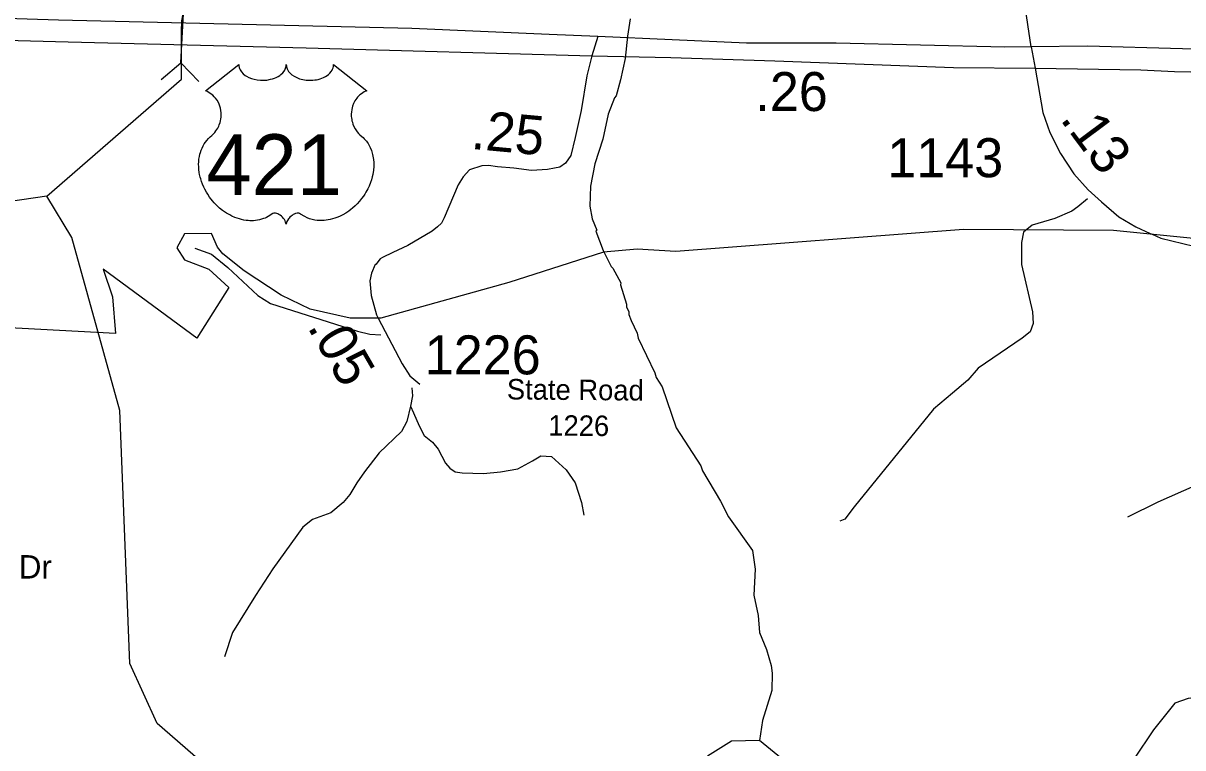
# Model space of a CAD drawing. Extents: x 1248089 to 1457196, y 820910 to 988753.
# Drawn here: x 1337934 to 1341654, y 878588 to 880912 of the extents above; entities that cross this region are included whole.
import ezdxf

# ---------------------------------------------------------------- set-up
doc = ezdxf.new("R2010")
doc.units = 0
for name, color, linetype in [('Exist Boundary Political City Limit New', 7, 'Continuous'), ('Exist Hydrographic Creek Single Shore', 7, 'Continuous'), ('Exist Hydrographic Misc Water Feature', 7, 'Continuous'), ('Exist Road Non-System Type 51', 7, 'Continuous'), ('Exist Road Primary NC Attributed', 7, 'Continuous'), ('Exist Road Primary US Divided Attributed', 7, 'Continuous'), ('Exist Road Primary US Mileage Hundredths English Label', 7, 'Continuous'), ('Exist Road Primary US Shield Number Label', 7, 'Continuous'), ('Exist Road Primary US Structure Culvert CELL', 7, 'Continuous'), ('Exist Road Secondary Type 51 Attributed', 7, 'Continuous'), ('Exist Road Secondary Type 51 Label', 7, 'Continuous'), ('Map Preparation Boundary City Limit Buffer Line', 7, 'Continuous'), ('Prop GRAU CAT1 Cell', 7, 'Continuous'), ('Prop Horizontal Alignment Direction Label', 7, 'Continuous'), ('Prop Lane Lines', 7, 'Continuous')]:
    doc.layers.add(name, color=color, linetype=linetype)

msp = doc.modelspace()

# ---------------------------------------------------------------- linework, layer by layer
at = {"layer": 'Exist Boundary Political City Limit New'}
for points in [[(1338761.3, 880039.4), (1338643.3, 880118.1), (1338574.5, 880172.3), (1338557.7, 880193.5), (1338538.1, 880237.8), (1338451.5, 880236.2), (1338427, 880192), (1338451.5, 880152.6), (1338530.2, 880123.1), (1338594.1, 880064), (1338490.9, 879901.6), (1338190.9, 880123.1), (1338220.4, 880034.5), (1338230.3, 879916.4), (1337810.5, 879939.8), (1337684.5, 879911.5), (1337630.4, 879773.7), (1337224.2, 879492.9), (1337147.5, 879694.3), (1337102.8, 879716.7), (1336965.5, 879975.6), (1337046.1, 880181.8)], [(1341943.7, 880196.2), (1341431.2, 880247.3), (1340950.1, 880249.8), (1340027.7, 880179.9), (1339903.7, 880187), (1339795.5, 880177.2), (1339492.2, 880080), (1339080.9, 879965.6), (1338982.6, 879965.6), (1338854.8, 879995.1), (1338761.3, 880039.4)]]:
    msp.add_lwpolyline(points, dxfattribs=at)
at = {"layer": 'Exist Hydrographic Creek Single Shore'}
for points in [[(1338442.5, 880883.9), (1338443.5, 880919.6), (1338513.8, 881296.3), (1338483.7, 881441.3), (1338378.7, 881617.4), (1338208.8, 881821.2), (1338097.7, 882082.7), (1337739.7, 882500.2), (1337683.7, 882609.7), (1337309.7, 883042.5), (1337143.9, 883382.4)], [(1338009.8, 880357.7), (1338442.3, 880732.6), (1338442.5, 880883.9)], [(1338502.8, 878545.4), (1338363.8, 878666.4), (1338276.8, 878858.7), (1338244.7, 879670.2), (1338089.7, 880224.7), (1338009.8, 880357.7)], [(1340436.8, 878496.7), (1340296.2, 878611.6), (1340205.9, 878609.7), (1340129.8, 878562.1)]]:
    msp.add_lwpolyline(points, dxfattribs=at)
at = {"layer": 'Exist Hydrographic Misc Water Feature'}
for points in [[(1338009.8, 880357.7), (1337716.7, 880314.3), (1337337.8, 880164.3), (1337170.8, 880144.7), (1336484.7, 880424.3), (1335950.7, 880779.8), (1335803.7, 880907.5)], [(1339881.7, 880926.1), (1339872.5, 880870.3), (1339864.9, 880798.4), (1339850.4, 880730), (1339836.2, 880679.1), (1339831.1, 880672.9), (1339810.9, 880619.7), (1339793.1, 880540.1), (1339767.4, 880460.7), (1339753.8, 880389), (1339752.3, 880325.1), (1339759.5, 880284.9), (1339774.7, 880248.6), (1339770.6, 880244.6), (1339794.4, 880183.4), (1339820.1, 880131.5), (1339825.3, 880126.7), (1339850.9, 880078.8), (1339850.4, 880072.8), (1339869.4, 880010.4), (1339869.2, 880002.4), (1339876.9, 879986.2), (1339876.7, 879978.2), (1339884.3, 879958), (1339903.3, 879917.6), (1339907, 879901.5), (1339960.5, 879790.3), (1339964.2, 879776.2), (1339983.5, 879745.8), (1340028.6, 879614.8), (1340108, 879493), (1340113.6, 879476.8), (1340171.4, 879379.5), (1340196.4, 879328.9), (1340274, 879221.2), (1340282.6, 879161), (1340277.5, 879078.3), (1340291.3, 879012.7), (1340296.1, 878958.6), (1340318.9, 878904.1), (1340333.7, 878851.8), (1340337.2, 878827.7), (1340336, 878771.7), (1340305.9, 878676.4), (1340296.2, 878611.6)]]:
    msp.add_lwpolyline(points, dxfattribs=at)
at = {"layer": 'Exist Road Non-System Type 51'}
for points in [[(1341347.8, 880348.7), (1341317.5, 880322.8), (1341297.8, 880309), (1341242.9, 880285.4), (1341170.2, 880263.8), (1341142.7, 880242.2), (1341136.8, 880208.8), (1341136.8, 880138.1), (1341172.2, 879986.7), (1341174.1, 879949.4), (1341164.3, 879921.9), (1341138.8, 879902.2), (1340997.4, 879806), (1340964, 879766.7), (1340914.9, 879725.4), (1340854, 879674.3), (1340599.3, 879361.1), (1340569.8, 879321.8), (1340553.7, 879315.6)], [(1338485.1, 880190.9), (1338537.8, 880171.3), (1338590.6, 880128.3), (1338686.4, 880038.3), (1338727.4, 880012.9), (1339006.9, 879924.8), (1339046, 879915.1), (1339081.2, 879913.1)], [(1339181, 879742.7), (1339182.6, 879717), (1339176.7, 879683.5), (1339164.9, 879634.4), (1339147.3, 879603), (1339076.6, 879534.2), (1339029.4, 879473.3), (1339003.9, 879437.9), (1338982.3, 879400.6), (1338960.7, 879375), (1338921.4, 879341.6), (1338862.5, 879320), (1338831.1, 879296.4), (1338734.9, 879162.8), (1338679.9, 879076.3), (1338605.3, 878958.4), (1338580.2, 878880.6)], [(1339176.7, 879683.5), (1339186.7, 879662.3), (1339204.3, 879621), (1339220.1, 879589.5), (1339247.5, 879567.9), (1339265.2, 879546.3), (1339288.8, 879501.1), (1339302.5, 879485.4), (1339320.2, 879473.6), (1339341.8, 879469.7), (1339410.5, 879467.7), (1339465.5, 879473.6), (1339520.5, 879483.4), (1339567.6, 879509), (1339595.1, 879524.7), (1339628.5, 879522.7), (1339675.6, 879479.5), (1339705.1, 879438.2), (1339724.7, 879375.4), (1339732.6, 879334.1)], [(1341477.2, 879329.4), (1341575.3, 879377.2), (1341693.5, 879430), (1341761.5, 879445.2), (1341912.4, 879472.8), (1342000.4, 879500.5), (1342121.1, 879548.3), (1342204.1, 879586.1), (1342259.5, 879603.7), (1342307.3, 879616.3), (1342322.3, 879636.4), (1342367.6, 879641.5), (1342415.4, 879644), (1342475.3, 879636.6)], [(1342475.3, 879636.6), (1342357.1, 879591.3), (1342316.9, 879561.1), (1342274.1, 879460.4), (1342223.8, 879364.8), (1342171, 879266.6), (1342153.4, 879203.7), (1342128.2, 879128.2), (1342103.1, 879075.3), (1342022.6, 878962.1), (1341964.7, 878894.1), (1341862, 878847), (1341839.4, 878826.9), (1341816.7, 878794.1), (1341774, 878774), (1341713.6, 878751.4), (1341670.9, 878746.3), (1341628.1, 878731.2), (1341560.2, 878645.6), (1341497.3, 878552.5), (1341487.3, 878489.6), (1341492.3, 878444.3), (1341514.9, 878411.6)]]:
    msp.add_lwpolyline(points, dxfattribs=at)
at = {"layer": 'Exist Road Primary NC Attributed'}
msp.add_line((1341168, 880836.1), (1341180, 880768.1), dxfattribs=at)
msp.add_lwpolyline([(1341168, 880836.1), (1341134.9, 881051.4)], dxfattribs=at)
at = {"layer": 'Exist Road Primary US Divided Attributed'}
for points in [[(1339777.1, 880869), (1339621.4, 880875.9), (1339181.1, 880894.7), (1338047.6, 880921.6), (1337207.9, 880948.6), (1336815.5, 880964.5)], [(1336801.2, 880888), (1336984.7, 880882.6), (1337243.8, 880876.3), (1337555, 880866.4), (1338078.5, 880852), (1338842.1, 880832.7), (1339757.9, 880807.6)], [(1341168, 880836.1), (1341082.9, 880834.9), (1340541.8, 880847.8), (1340254.9, 880847.8), (1339777.1, 880869)], [(1343152.7, 880768.4), (1343065.9, 880786.7), (1342970.6, 880789.2), (1342262.1, 880812.7), (1341348.7, 880838.4), (1341168, 880836.1)], [(1339757.9, 880807.6), (1340012, 880802.1), (1340344.9, 880791.2), (1340918.3, 880769.5), (1341180, 880768.1)], [(1341180, 880768.1), (1341518.8, 880762.7), (1341627.5, 880757.3), (1341891.1, 880751.8), (1342580, 880736.9), (1342733.6, 880735.5), (1342933.3, 880738.2), (1343024.9, 880743.3), (1343152.7, 880768.4)]]:
    msp.add_lwpolyline(points, dxfattribs=at)
at = {"layer": 'Exist Road Primary US Structure Culvert CELL'}
for p, q in [((1338439.9, 880784.8), (1338450.5, 880982.9)), ((1338376.5, 880730.8), (1338439.9, 880784.8)), ((1338497.3, 880724.4), (1338439.9, 880784.8))]:
    msp.add_line(p, q, dxfattribs=at)
at = {"layer": 'Exist Road Secondary Type 51 Attributed'}
for points in [[(1339777.1, 880869), (1339757.9, 880807.6)], [(1339757.9, 880807.6), (1339742.5, 880742.8), (1339723.8, 880631.9), (1339705.2, 880545.2), (1339690.8, 880487.5), (1339673.6, 880463.4), (1339655.7, 880450.3), (1339638.5, 880446.9), (1339615.8, 880442.8), (1339565, 880439.3), (1339507.9, 880446.9), (1339455.6, 880451.7), (1339426.7, 880455.1), (1339405.4, 880454.5), (1339366.3, 880441.6), (1339345.6, 880419.4), (1339329.9, 880393), (1339284.4, 880288), (1339275.5, 880270.2), (1339263.1, 880259.2), (1339246.6, 880244.7), (1339167.7, 880199.3), (1339120, 880176.7), (1339086.4, 880160.1), (1339079.5, 880156), (1339065.7, 880138.1), (1339063.3, 880138.6), (1339051.3, 880110.6), (1339046.4, 880085.2), (1339049.9, 880038.4), (1339067.1, 879976.5), (1339072.9, 879965.6)], [(1341180, 880768.1), (1341205, 880625), (1341227, 880561.7), (1341261.4, 880494.3), (1341304, 880428.3), (1341350.8, 880377.4), (1341393.4, 880338.9), (1341448.4, 880290.8), (1341503.4, 880259.2), (1341549.7, 880237.6), (1341555.5, 880234.9)], [(1341555.5, 880234.9), (1341583.2, 880222), (1341724.5, 880188.8), (1341957.1, 880140.3), (1342088, 880098.4), (1342193.5, 880051.3), (1342269.6, 880012.7)], [(1339072.9, 879965.6), (1339150.3, 879819.1), (1339174.4, 879781.3), (1339206.7, 879754.4)]]:
    msp.add_lwpolyline(points, dxfattribs=at)
at = {"layer": 'Map Preparation Boundary City Limit Buffer Line'}
for points in [[(1338761.3, 880039.4), (1338643.3, 880118.1), (1338574.5, 880172.3), (1338557.7, 880193.5), (1338538.1, 880237.8), (1338451.5, 880236.2), (1338427, 880192), (1338451.5, 880152.6), (1338530.2, 880123.1), (1338594.1, 880064), (1338490.9, 879901.6), (1338190.9, 880123.1), (1338220.4, 880034.5), (1338230.3, 879916.4), (1337810.5, 879939.8), (1337684.5, 879911.5), (1337630.4, 879773.7), (1337224.2, 879492.9), (1337147.5, 879694.3), (1337102.8, 879716.7), (1336965.5, 879975.6), (1337046.1, 880181.8)], [(1341943.7, 880196.2), (1341431.2, 880247.3), (1340950.1, 880249.8), (1340027.7, 880179.9), (1339903.7, 880187), (1339795.5, 880177.2), (1339492.2, 880080), (1339080.9, 879965.6), (1338982.6, 879965.6), (1338854.8, 879995.1), (1338761.3, 880039.4)]]:
    msp.add_lwpolyline(points, dxfattribs=at)
at = {"layer": 'Prop Horizontal Alignment Direction Label'}
msp.add_lwpolyline([(1338625.8, 880779.3), (1338626.1, 880774.9), (1338627.2, 880769.7), (1338628, 880767), (1338630.4, 880761.9), (1338634.4, 880755.8), (1338640.1, 880749.8), (1338646.4, 880744.6), (1338650.7, 880741.8), (1338657.9, 880737.9), (1338666.1, 880734.5), (1338675.3, 880731.8), (1338684.6, 880730), (1338694.9, 880728.8), (1338705, 880728.6), (1338715.9, 880729.5), (1338728, 880731.8), (1338733.5, 880733.2), (1338739.8, 880735.4), (1338745.5, 880737.8), (1338751.9, 880741.1), (1338757, 880744.4), (1338760.9, 880747.3), (1338766.6, 880752.7), (1338771.1, 880758.3), (1338773, 880761.4), (1338774.6, 880764.4), (1338776.8, 880770.8), (1338777.4, 880773.7), (1338777.9, 880779.6), (1338778.3, 880774.6), (1338778.8, 880771.5), (1338779.6, 880768.5), (1338780.8, 880765.3), (1338783.1, 880760.8), (1338785.6, 880757), (1338790.3, 880751.4), (1338793.3, 880748.7), (1338796, 880746.5), (1338803.2, 880741.5), (1338811.7, 880737.2), (1338815.8, 880735.4), (1338820.1, 880733.9), (1338825.5, 880732.3), (1338831, 880731), (1338836.6, 880730), (1338842.2, 880729.2), (1338848, 880728.8), (1338852.7, 880728.6), (1338858.5, 880728.7), (1338863.8, 880729), (1338869.3, 880729.7), (1338875.3, 880730.7), (1338880.1, 880731.7), (1338886.5, 880733.4), (1338892.3, 880735.5), (1338897.4, 880737.7), (1338904, 880741.1), (1338909.3, 880744.5), (1338913.2, 880747.6), (1338917.9, 880751.9), (1338922.3, 880757), (1338924.8, 880760.7), (1338926.6, 880764.5), (1338928.3, 880768.5), (1338929.4, 880772.8), (1338929.9, 880776.5), (1338930, 880779.7), (1339036.3, 880695), (1339033.8, 880694), (1339028, 880691.2), (1339023.4, 880688.5), (1339016.1, 880683.4), (1339012.9, 880680.5), (1339009.8, 880677.6), (1339006.9, 880674.4), (1339004.4, 880671.5), (1339001.3, 880667.2), (1338998.5, 880663), (1338995.8, 880658.2), (1338993.9, 880654.2), (1338990.6, 880645.6), (1338989, 880640.2), (1338988, 880635.6), (1338986.8, 880626.2), (1338986.5, 880621.6), (1338986.5, 880617.2), (1338986.7, 880612.5), (1338987.2, 880607.9), (1338988, 880603.2), (1338988.7, 880599.1), (1338990, 880594), (1338991.9, 880588.1), (1338994.2, 880582.4), (1338999.1, 880573.2), (1339005.4, 880563.7), (1339009.8, 880558.5), (1339014.2, 880553.9), (1339020.8, 880548.4), (1339024.3, 880545.3), (1339028.4, 880541.2), (1339035, 880533.5), (1339037.7, 880529.8), (1339040.5, 880525.7), (1339043, 880521.5), (1339045.5, 880517), (1339047.5, 880513.1), (1339051.2, 880503.9), (1339054, 880495.1), (1339055.2, 880490.4), (1339057.2, 880480), (1339058, 880474.9), (1339058.8, 880464.7), (1339058.8, 880452.4), (1339057.9, 880440.7), (1339055.7, 880427.1), (1339053.8, 880418.9), (1339051, 880409.4), (1339048.3, 880401.2), (1339043.5, 880389.1), (1339039.2, 880380.3), (1339033.6, 880370), (1339029.8, 880363.8), (1339025.3, 880357.1), (1339019.7, 880349.5), (1339013.2, 880341.3), (1339005.4, 880332.7), (1338999, 880326.4), (1338990.7, 880318.9), (1338985.7, 880314.8), (1338978.6, 880309.4), (1338968.8, 880302.9), (1338959.1, 880297.3), (1338950.9, 880293.1), (1338943.6, 880289.9), (1338934.2, 880286.4), (1338918.5, 880282), (1338912.8, 880280.8), (1338906, 880279.8), (1338899.7, 880279.2), (1338893.5, 880278.8), (1338885.2, 880278.8), (1338877, 880279.4), (1338869.2, 880280.6), (1338861.1, 880282.3), (1338852.6, 880284.8), (1338845, 880287.8), (1338837.2, 880291.6), (1338824, 880299.9), (1338820.2, 880301.9), (1338818.1, 880302.5), (1338813, 880302.7), (1338808.2, 880301.7), (1338803.3, 880299.8), (1338800.4, 880298.2), (1338796.5, 880295.6), (1338793.5, 880293.3), (1338789.8, 880289.8), (1338787.3, 880286.9), (1338785.4, 880284.7), (1338781.7, 880278.8), (1338780.4, 880276.1), (1338779, 880272.5), (1338777.8, 880267.2), (1338776.1, 880273.9), (1338774.2, 880278.2), (1338771.9, 880282), (1338769.5, 880285.3), (1338765.8, 880289.6), (1338762.5, 880292.8), (1338758.5, 880296.1), (1338754.2, 880298.7), (1338750.8, 880300.4), (1338747.7, 880301.6), (1338743.8, 880302.6), (1338740.7, 880302.8), (1338738.1, 880302.7), (1338734.6, 880301.9), (1338729.8, 880298.5), (1338725.2, 880295.3), (1338720.3, 880292.3), (1338714.4, 880289.1), (1338710, 880287.1), (1338704.9, 880285.1), (1338698.9, 880283.1), (1338692.3, 880281.4), (1338685.6, 880280.1), (1338679.7, 880279.1), (1338673.4, 880278.6), (1338667.7, 880278.4), (1338661.7, 880278.4), (1338656.1, 880278.9), (1338649.7, 880279.4), (1338641.6, 880280.6), (1338635, 880282.1), (1338627.9, 880284), (1338620.7, 880286.3), (1338613, 880289.2), (1338603.3, 880293.4), (1338596.6, 880296.9), (1338586, 880303), (1338573.6, 880311.6), (1338564.2, 880319.2), (1338557.3, 880325.4), (1338547.2, 880335.7), (1338541.3, 880342.4), (1338532, 880354.5), (1338526, 880363.2), (1338522.1, 880369.6), (1338516.5, 880379.9), (1338513.4, 880386.4), (1338509.4, 880395.8), (1338506.2, 880404.4), (1338503.6, 880412.6), (1338502.2, 880417.8), (1338500.1, 880426.9), (1338498.9, 880433.4), (1338497.7, 880442.2), (1338497.1, 880451.6), (1338496.9, 880460.2), (1338497.2, 880467.3), (1338498, 880475.7), (1338499.4, 880484.5), (1338501.1, 880492.1), (1338502.6, 880497.6), (1338504.9, 880504.3), (1338507.9, 880511.6), (1338511.4, 880518.6), (1338514.7, 880524.5), (1338518.9, 880530.8), (1338523.1, 880536.1), (1338528.5, 880542), (1338534.2, 880547.4), (1338539.4, 880551.6), (1338545.5, 880557.6), (1338548.7, 880561.3), (1338552.6, 880566.4), (1338555.6, 880571.1), (1338558.1, 880575.3), (1338561.3, 880581.5), (1338563.3, 880586.2), (1338565.7, 880593.3), (1338566.9, 880598.3), (1338568.2, 880604.8), (1338569, 880610.9), (1338569.3, 880618.5), (1338569.1, 880624.8), (1338568.3, 880632.1), (1338566.9, 880639.2), (1338565.3, 880645.3), (1338562.6, 880652.3), (1338560.2, 880657.5), (1338556.1, 880664.5), (1338551.6, 880670.9), (1338546.9, 880676.2), (1338542.2, 880680.9), (1338537.7, 880684.4), (1338533.4, 880687.5), (1338528, 880690.8), (1338522.8, 880693.4), (1338519.5, 880694.7)], close=True, dxfattribs=at)

# ---------------------------------------------------------------- texts
at = {"layer": 'Exist Road Primary US Mileage Hundredths English Label'}
msp.add_text('.26', height=125, dxfattribs=at).set_placement((1340282.8, 880630.1))
at = {"layer": 'Exist Road Primary US Shield Number Label'}
msp.add_text('421', height=195, dxfattribs=at).set_placement((1338521.9, 880360.6))
at = {"layer": 'Exist Road Secondary Type 51 Label'}
for s, height, rotation, p in [('State Road ', 65.617, 359.4976, (1339485.5, 879705.6)), ('1226', 65.62, 359.4976, (1339618.4, 879589.6)), ('Quail Hollow Dr', 75, 0.0691, (1337329.5, 879130.4))]:
    msp.add_text(s, height=height, rotation=rotation, dxfattribs=at).set_placement(p)
at = {"layer": 'Prop GRAU CAT1 Cell'}
for s, rotation, p in [('.25', 354.7376, (1339368.5, 880509.2)), ('.13', 306.6367, (1341258.1, 880603.9)), ('.05', 299.9473, (1338844.2, 879937.9))]:
    msp.add_text(s, height=125, rotation=rotation, dxfattribs=at).set_placement(p)
at = {"layer": 'Prop Lane Lines'}
for s, p in [('1143', (1340706, 880418)), ('1226', (1339222.3, 879785.8))]:
    msp.add_text(s, height=125, dxfattribs=at).set_placement(p)

doc.saveas('drawing.dxf')
